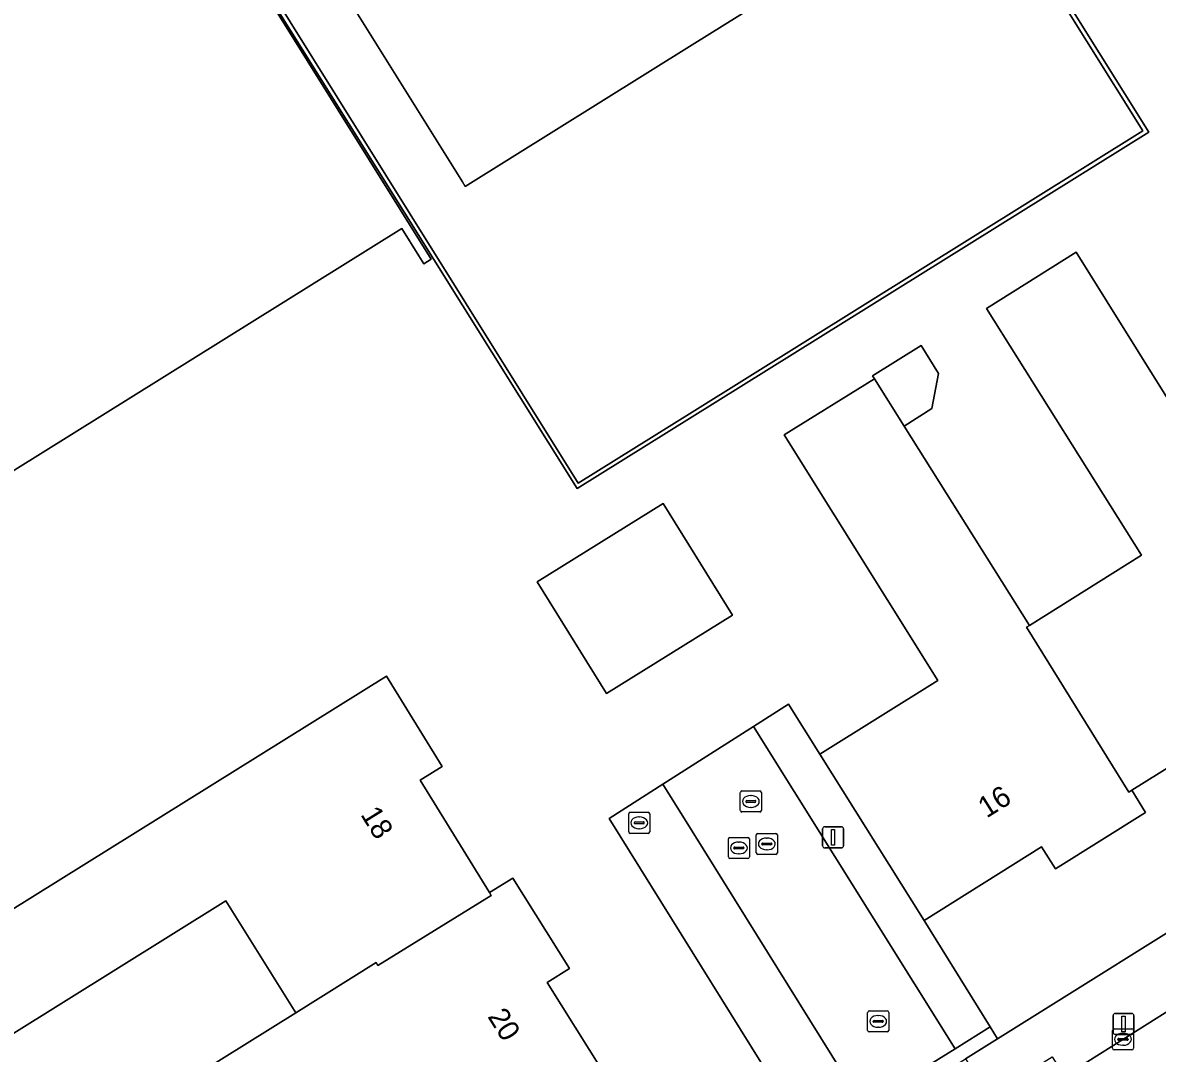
# Model space of a CAD drawing. Extents: x 158835 to 160077, y 386387 to 387778.
# Drawn here: x 158968.2 to 159022.1, y 387139.1 to 387188 of the extents above; entities that cross this region are included whole.
import ezdxf

# ---------------------------------------------------------------- set-up
doc = ezdxf.new("R2010")
doc.units = 0
for name, color, linetype in [('IMGEO_Brandkraan', 7, 'Continuous'), ('IMGEO_Erf', 7, 'Continuous'), ('IMGEO_Kolk', 7, 'Continuous'), ('IMGEO_Lichtmast', 7, 'Continuous'), ('IMGEO_Muur', 7, 'Continuous'), ('IMGEO_Pand', 7, 'Continuous'), ('IMGEO_Pand_nummerreeks', 7, 'Continuous'), ('IMGEO_Rijbaan_lokaal_open', 7, 'Continuous'), ('IMGEO_Rioolput', 7, 'Continuous'), ('IMGEO_Voetpad_open', 7, 'Continuous')]:
    doc.layers.add(name, color=color, linetype=linetype)

msp = doc.modelspace()

# ---------------------------------------------------------------- linework, layer by layer
at = {"layer": 'IMGEO_Brandkraan'}
for p, q in [((158996.988, 387149.624), (158996.988, 387150.476)), ((158997.063, 387150.55), (158997.915, 387150.55)), ((158997.476, 387150.33), (158997.501, 387150.33)), ((158997.989, 387150.476), (158997.989, 387149.624)), ((158997.247, 387150.044), (158997.247, 387150.056)), ((158997.685, 387150.007), (158997.287, 387150.007)), ((158997.29, 387150.093), (158997.688, 387150.093)), ((158997.499, 387149.77), (158997.474, 387149.77)), ((158997.731, 387150.056), (158997.731, 387150.044)), ((158997.915, 387149.55), (158997.063, 387149.55))]:
    msp.add_line(p, q, dxfattribs=at)
for points in [[(158996.988, 387149.624), (158996.988, 387150.476)], [(158997.063, 387150.55), (158997.915, 387150.55)], [(158997.989, 387150.476), (158997.989, 387149.624)], [(158997.915, 387149.55), (158997.063, 387149.55)]]:
    msp.add_lwpolyline(points, dxfattribs=at)
for centre, radius, start, end in [((158997.065, 387150.474), 0.0765, 91.552, 178.448), ((158997.065, 387150.474), 0.0765, 91.552, 178.448), ((158997.913, 387150.474), 0.0765, 1.552, 88.448), ((158997.913, 387150.474), 0.0765, 1.552, 88.448), ((158997.065, 387149.626), 0.0765, 181.552, 268.448), ((158997.065, 387149.626), 0.0765, 181.552, 268.448), ((158997.287, 387150.053), 0.0403, 85.8775, 175.7526), ((158997.284, 387150.043), 0.0366, 178.938, 274.7102), ((158997.688, 387150.05), 0.043, 264.8664, 352.4533), ((158997.692, 387150.055), 0.0386, 1.7309, 96.639), ((158997.913, 387149.626), 0.0765, 271.552, 358.448), ((158997.913, 387149.626), 0.0765, 271.552, 358.448)]:
    msp.add_arc(centre, radius, start, end, dxfattribs=at)
for centre, major_axis, ratio, start_param, end_param in [((158997.475, 387150.05), (-0.387, 0.002), 0.722429, 4.712389, 7.853982), ((158997.5, 387150.05), (-0.39, 0.002), 0.717154, 1.570796, 4.712389)]:
    msp.add_ellipse(centre, major_axis=major_axis, ratio=ratio, start_param=start_param, end_param=end_param, dxfattribs=at)
at = {"layer": 'IMGEO_Erf'}
for points in [[(159000, 387169.325), (158994.546, 387165.921), (158976.881, 387194.159), (158977.066, 387194.26), (158977.453, 387193.651), (158986.619, 387178.959), (158994.595, 387166.176), (159000, 387169.55), (159021.395, 387182.907), (159013.379, 387195.752), (159005.277, 387208.734), (159000, 387217.191), (158986.637, 387238.605), (158986.57, 387238.714), (158986.739, 387238.831), (159000, 387217.582), (159005.453, 387208.844), (159013.554, 387195.862), (159021.674, 387182.851)], [(159001.919, 387159.917), (158995.939, 387156.198), (158992.644, 387161.495), (158998.624, 387165.215)]]:
    msp.add_lwpolyline(points, close=True, dxfattribs=at)
for points in [[(158959.482, 387221.903), (158987.617, 387176.814), (158987.268, 387176.592), (158987.029, 387176.974), (158986.214, 387178.273), (158933.643, 387145.486)], [(159013.068, 387195.142), (159000, 387186.991), (158989.229, 387180.272), (158989.092, 387180.491), (158979.517, 387195.826)], [(159026.186, 387154.915), (159020.871, 387151.597), (159021.527, 387150.546), (159017.245, 387147.863), (159016.587, 387148.911), (159011.009, 387145.409), (159014.142, 387140.357), (159014.494, 387139.789), (159016.017, 387140.742), (159091.517, 387187.954)], [(159013.97, 387174.47), (159018.229, 387177.146), (159027.065, 387162.994)], [(159056.14, 387053.974), (159008.415, 387130.408), (159005.915, 387134.425), (159005.558, 387134.999), (159000, 387143.93), (158996.068, 387150.248), (158998.614, 387151.881), (159000, 387152.765), (159002.915, 387154.623), (159004.577, 387155.677), (159006.061, 387153.309), (159011.662, 387156.81), (159004.375, 387168.469), (159008.654, 387171.13), (159008.563, 387171.275), (159010.869, 387172.709), (159011.702, 387171.384), (159011.382, 387169.723), (159010.06, 387168.893), (159016.01, 387159.422), (159021.326, 387162.762), (159013.97, 387174.47)], [(158965.137, 387144.334), (158985.487, 387157.015), (158988.138, 387152.727), (158987.083, 387152.074), (158990.381, 387146.739), (158991.487, 387147.423), (158994.175, 387143.131), (158993.121, 387142.471), (158996.448, 387137.159)], [(159000, 387099.423), (159006.546, 387103.513), (159003.225, 387108.829), (159000, 387106.814), (158991.516, 387101.514), (158988.847, 387105.787), (158996.852, 387110.789), (158993.525, 387116.113), (158985.52, 387111.111), (158982.851, 387115.384), (158990.911, 387120.419), (158987.585, 387125.743), (158979.525, 387120.708), (158976.855, 387124.982), (158988.552, 387132.291), (158985.226, 387137.614), (158973.529, 387130.305), (158970.859, 387134.579), (158981.181, 387141.027), (158977.859, 387146.343), (158967.538, 387139.895)]]:
    msp.add_lwpolyline(points, dxfattribs=at)
at = {"layer": 'IMGEO_Kolk'}
for p, q in [((159003.045, 387148.622), (159003.045, 387149.474)), ((159003.12, 387149.548), (159003.972, 387149.548)), ((159003.304, 387149.042), (159003.304, 387149.054)), ((159003.347, 387149.091), (159003.745, 387149.091)), ((159003.533, 387149.328), (159003.558, 387149.328)), ((159003.788, 387149.054), (159003.788, 387149.042)), ((159004.046, 387149.474), (159004.046, 387148.622)), ((159003.972, 387148.548), (159003.12, 387148.548)), ((159003.742, 387149.005), (159003.344, 387149.005)), ((159003.556, 387148.768), (159003.531, 387148.768)), ((159008.333, 387140.194), (159008.333, 387141.046)), ((159008.408, 387141.12), (159009.26, 387141.12)), ((159009.334, 387141.046), (159009.334, 387140.194)), ((159008.592, 387140.614), (159008.592, 387140.626)), ((159009.03, 387140.577), (159008.632, 387140.577)), ((159008.635, 387140.663), (159009.033, 387140.663)), ((159008.821, 387140.9), (159008.846, 387140.9)), ((159009.076, 387140.626), (159009.076, 387140.614)), ((159009.26, 387140.12), (159008.408, 387140.12)), ((159008.844, 387140.34), (159008.819, 387140.34)), ((159019.953, 387139.343), (159019.953, 387140.195)), ((159020.028, 387140.269), (159020.88, 387140.269)), ((159020.441, 387140.049), (159020.466, 387140.049)), ((159020.954, 387140.195), (159020.954, 387139.343)), ((159020.212, 387139.763), (159020.212, 387139.775)), ((159020.65, 387139.726), (159020.252, 387139.726)), ((159020.255, 387139.812), (159020.653, 387139.812)), ((159020.464, 387139.489), (159020.439, 387139.489)), ((159020.696, 387139.775), (159020.696, 387139.763)), ((159020.88, 387139.269), (159020.028, 387139.269))]:
    msp.add_line(p, q, dxfattribs=at)
for points in [[(159003.045, 387148.622), (159003.045, 387149.474)], [(159003.12, 387149.548), (159003.972, 387149.548)], [(159004.046, 387149.474), (159004.046, 387148.622)], [(159003.972, 387148.548), (159003.12, 387148.548)], [(159008.333, 387140.194), (159008.333, 387141.046)], [(159008.408, 387141.12), (159009.26, 387141.12)], [(159009.334, 387141.046), (159009.334, 387140.194)], [(159009.26, 387140.12), (159008.408, 387140.12)], [(159019.953, 387139.343), (159019.953, 387140.195)], [(159020.028, 387140.269), (159020.88, 387140.269)], [(159020.954, 387140.195), (159020.954, 387139.343)], [(159020.88, 387139.269), (159020.028, 387139.269)]]:
    msp.add_lwpolyline(points, dxfattribs=at)
for centre, radius, start, end in [((159003.122, 387149.472), 0.0765, 91.552, 178.448), ((159003.122, 387149.472), 0.0765, 91.552, 178.448), ((159003.344, 387149.051), 0.0403, 85.8775, 175.7526), ((159003.749, 387149.053), 0.0386, 1.7309, 96.639), ((159003.97, 387149.472), 0.0765, 1.552, 88.448), ((159003.97, 387149.472), 0.0765, 1.552, 88.448), ((159003.122, 387148.624), 0.0765, 181.552, 268.448), ((159003.122, 387148.624), 0.0765, 181.552, 268.448), ((159003.341, 387149.041), 0.0366, 178.938, 274.7102), ((159003.745, 387149.048), 0.043, 264.8664, 352.4533), ((159003.97, 387148.624), 0.0765, 271.552, 358.448), ((159003.97, 387148.624), 0.0765, 271.552, 358.448), ((159008.41, 387141.044), 0.0765, 91.552, 178.448), ((159008.41, 387141.044), 0.0765, 91.552, 178.448), ((159009.258, 387141.044), 0.0765, 1.552, 88.448), ((159009.258, 387141.044), 0.0765, 1.552, 88.448), ((159008.632, 387140.623), 0.0403, 85.8775, 175.7526), ((159008.629, 387140.613), 0.0366, 178.938, 274.7102), ((159009.033, 387140.62), 0.043, 264.8664, 352.4533), ((159009.037, 387140.625), 0.0386, 1.7309, 96.639), ((159008.41, 387140.196), 0.0765, 181.552, 268.448), ((159008.41, 387140.196), 0.0765, 181.552, 268.448), ((159009.258, 387140.196), 0.0765, 271.552, 358.448), ((159009.258, 387140.196), 0.0765, 271.552, 358.448), ((159020.03, 387140.193), 0.0765, 91.552, 178.448), ((159020.03, 387140.193), 0.0765, 91.552, 178.448), ((159020.878, 387140.193), 0.0765, 1.552, 88.448), ((159020.878, 387140.193), 0.0765, 1.552, 88.448), ((159020.252, 387139.772), 0.0403, 85.8775, 175.7526), ((159020.249, 387139.762), 0.0366, 178.938, 274.7102), ((159020.653, 387139.769), 0.043, 264.8664, 352.4533), ((159020.657, 387139.774), 0.0386, 1.7309, 96.639), ((159020.03, 387139.345), 0.0765, 181.552, 268.448), ((159020.03, 387139.345), 0.0765, 181.552, 268.448), ((159020.878, 387139.345), 0.0765, 271.552, 358.448), ((159020.878, 387139.345), 0.0765, 271.552, 358.448)]:
    msp.add_arc(centre, radius, start, end, dxfattribs=at)
for centre, major_axis, ratio, start_param, end_param in [((159003.532, 387149.048), (-0.387, 0.002), 0.722429, 4.712389, 7.853982), ((159003.557, 387149.048), (-0.39, 0.002), 0.717154, 1.570796, 4.712389), ((159008.82, 387140.62), (-0.387, 0.002), 0.722429, 4.712389, 7.853982), ((159008.845, 387140.62), (-0.39, 0.002), 0.717154, 1.570796, 4.712389), ((159020.44, 387139.769), (-0.387, 0.002), 0.722429, 4.712389, 7.853982), ((159020.465, 387139.769), (-0.39, 0.002), 0.717154, 1.570796, 4.712389)]:
    msp.add_ellipse(centre, major_axis=major_axis, ratio=ratio, start_param=start_param, end_param=end_param, dxfattribs=at)
at = {"layer": 'IMGEO_Lichtmast'}
for p, q in [((159006.196, 387148.961), (159006.196, 387149.761)), ((159006.196, 387149.761), (159006.196, 387148.961)), ((159006.296, 387149.861), (159007.086, 387149.861)), ((159007.086, 387149.861), (159006.296, 387149.861)), ((159007.186, 387149.761), (159007.186, 387148.961)), ((159007.186, 387148.961), (159007.186, 387149.761)), ((159007.086, 387148.861), (159006.296, 387148.861)), ((159006.296, 387148.861), (159007.086, 387148.861)), ((159020.083, 387140.998), (159020.873, 387140.998)), ((159020.873, 387140.998), (159020.083, 387140.998)), ((159019.983, 387140.098), (159019.983, 387140.898)), ((159019.983, 387140.898), (159019.983, 387140.098)), ((159020.973, 387140.898), (159020.973, 387140.098)), ((159020.973, 387140.098), (159020.973, 387140.898)), ((159020.873, 387139.998), (159020.083, 387139.998)), ((159020.083, 387139.998), (159020.873, 387139.998))]:
    msp.add_line(p, q, dxfattribs=at)
for points in [[(159006.616, 387149.736), (159006.766, 387149.736), (159006.766, 387148.986), (159006.616, 387148.986), (159006.616, 387149.736)], [(159020.403, 387140.873), (159020.553, 387140.873), (159020.553, 387140.123), (159020.403, 387140.123), (159020.403, 387140.873)]]:
    msp.add_lwpolyline(points, dxfattribs=at)
for centre, start, end in [((159006.296, 387149.761), 90, 180), ((159006.296, 387149.761), 90, 180), ((159007.086, 387149.761), 0, 90), ((159007.086, 387149.761), 360, 90), ((159006.296, 387148.961), 180, 270), ((159006.296, 387148.961), 180, 270), ((159007.086, 387148.961), 270, 0), ((159007.086, 387148.961), 270, 0), ((159020.083, 387140.898), 90, 180), ((159020.083, 387140.898), 90, 180), ((159020.873, 387140.898), 0, 90), ((159020.873, 387140.898), 360, 90), ((159020.083, 387140.098), 180, 270), ((159020.083, 387140.098), 180, 270), ((159020.873, 387140.098), 270, 0), ((159020.873, 387140.098), 270, 0)]:
    msp.add_arc(centre, 0.1, start, end, dxfattribs=at)
at = {"layer": 'IMGEO_Muur'}
msp.add_lwpolyline([(158986.619, 387178.959), (158977.453, 387193.651), (158977.066, 387194.26), (158976.881, 387194.159), (158994.546, 387165.921), (159000, 387169.325), (159021.674, 387182.851), (159013.554, 387195.862), (159005.453, 387208.844), (159000, 387217.582), (158986.739, 387238.831), (158986.57, 387238.714), (158986.637, 387238.605), (159000, 387217.191), (159005.277, 387208.734), (159013.379, 387195.752), (159021.395, 387182.907), (159000, 387169.55), (158994.595, 387166.176)], close=True, dxfattribs=at)
msp.add_lwpolyline([(159004.577, 387155.677), (159006.061, 387153.309)], dxfattribs=at)
at = {"layer": 'IMGEO_Pand'}
for points in [[(158981.022, 387232.178), (158979.641, 387234.393), (158963.682, 387224.45), (158962.223, 387223.541), (158979.517, 387195.826), (158989.092, 387180.491), (158989.229, 387180.272), (159000, 387186.991), (159013.068, 387195.142), (159000, 387216.082), (158995.582, 387223.162), (158993.741, 387222.013), (158985.599, 387235.034)], [(159016.01, 387159.422), (159015.875, 387159.337), (159020.735, 387151.512), (159020.871, 387151.597), (159026.186, 387154.915), (159026.837, 387153.872), (159031.118, 387156.545), (159030.467, 387157.587), (159030.331, 387157.502), (159026.929, 387162.909), (159027.065, 387162.994), (159018.229, 387177.146), (159013.97, 387174.47), (159021.326, 387162.762)], [(159008.563, 387171.275), (159008.654, 387171.13), (159010.06, 387168.893), (159011.382, 387169.723), (159011.702, 387171.384), (159010.869, 387172.709)], [(159015.875, 387159.337), (159016.01, 387159.422), (159010.06, 387168.893), (159008.654, 387171.13), (159004.375, 387168.469), (159011.662, 387156.81), (159006.061, 387153.309), (159011.009, 387145.409), (159016.587, 387148.911), (159017.245, 387147.863), (159021.527, 387150.546), (159020.871, 387151.597), (159020.735, 387151.512)], [(158998.624, 387165.215), (158992.644, 387161.495), (158995.939, 387156.198), (159001.919, 387159.917)], [(158987.083, 387152.074), (158988.138, 387152.727), (158985.487, 387157.015), (158965.137, 387144.334), (158964.869, 387144.167), (158967.538, 387139.895), (158977.859, 387146.343), (158981.181, 387141.027), (158984.993, 387143.409), (158985.078, 387143.273), (158990.465, 387146.603), (158990.381, 387146.739)], [(158985.226, 387137.614), (158988.552, 387132.291), (158988.637, 387132.155), (158996.533, 387137.023), (158996.448, 387137.159), (158993.121, 387142.471), (158994.175, 387143.131), (158991.487, 387147.423), (158990.381, 387146.739), (158990.465, 387146.603), (158985.078, 387143.273), (158984.993, 387143.409), (158981.181, 387141.027), (158970.859, 387134.579), (158973.529, 387130.305)]]:
    msp.add_lwpolyline(points, close=True, dxfattribs=at)
msp.add_lwpolyline([(158928.122, 387150.825), (158927.842, 387151.275), (158929.065, 387152.035), (158934.33, 387143.572), (158934.686, 387143.791), (158934.45, 387144.174), (158933.643, 387145.486), (158986.214, 387178.273), (158987.029, 387176.974), (158987.268, 387176.592), (158987.617, 387176.814), (158959.482, 387221.903)], dxfattribs=at)
at = {"layer": 'IMGEO_Rijbaan_lokaal_open'}
msp.add_lwpolyline([(159012.48, 387139.318), (159002.915, 387154.623), (159000, 387152.765), (158998.614, 387151.881), (159000, 387149.655), (159008.126, 387136.604)], close=True, dxfattribs=at)
msp.add_lwpolyline([(159022.752, 387141.221), (159020.45, 387139.768), (159017.67, 387138.025), (159020.604, 387133.927), (159020.926, 387134.158), (159021.266, 387134.36), (159023.941, 387136.06)], dxfattribs=at)
at = {"layer": 'IMGEO_Rioolput'}
for p, q in [((159002.288, 387150.638), (159002.288, 387151.49)), ((159002.363, 387151.564), (159003.215, 387151.564)), ((159002.776, 387151.344), (159002.801, 387151.344)), ((159003.289, 387151.49), (159003.289, 387150.638)), ((159002.547, 387151.058), (159002.547, 387151.07)), ((159002.985, 387151.021), (159002.587, 387151.021)), ((159002.59, 387151.107), (159002.988, 387151.107)), ((159002.799, 387150.784), (159002.774, 387150.784)), ((159003.031, 387151.07), (159003.031, 387151.058)), ((159003.215, 387150.564), (159002.363, 387150.564)), ((159001.719, 387148.43), (159001.719, 387149.282)), ((159001.794, 387149.356), (159002.646, 387149.356)), ((159002.207, 387149.136), (159002.232, 387149.136)), ((159002.72, 387149.282), (159002.72, 387148.43)), ((159001.978, 387148.85), (159001.978, 387148.862)), ((159002.416, 387148.813), (159002.018, 387148.813)), ((159002.021, 387148.899), (159002.419, 387148.899)), ((159002.23, 387148.576), (159002.205, 387148.576)), ((159002.462, 387148.862), (159002.462, 387148.85)), ((159002.646, 387148.356), (159001.794, 387148.356))]:
    msp.add_line(p, q, dxfattribs=at)
for points in [[(159002.288, 387150.638), (159002.288, 387151.49)], [(159002.363, 387151.564), (159003.215, 387151.564)], [(159003.289, 387151.49), (159003.289, 387150.638)], [(159003.215, 387150.564), (159002.363, 387150.564)], [(159001.719, 387148.43), (159001.719, 387149.282)], [(159001.794, 387149.356), (159002.646, 387149.356)], [(159002.72, 387149.282), (159002.72, 387148.43)], [(159002.646, 387148.356), (159001.794, 387148.356)]]:
    msp.add_lwpolyline(points, dxfattribs=at)
for centre, radius, start, end in [((159002.365, 387151.488), 0.0765, 91.552, 178.448), ((159002.365, 387151.488), 0.0765, 91.552, 178.448), ((159003.213, 387151.488), 0.0765, 1.552, 88.448), ((159003.213, 387151.488), 0.0765, 1.552, 88.448), ((159002.587, 387151.067), 0.0403, 85.8775, 175.7526), ((159002.584, 387151.057), 0.0366, 178.938, 274.7102), ((159002.988, 387151.064), 0.043, 264.8664, 352.4533), ((159002.992, 387151.069), 0.0386, 1.7309, 96.639), ((159002.365, 387150.64), 0.0765, 181.552, 268.448), ((159002.365, 387150.64), 0.0765, 181.552, 268.448), ((159003.213, 387150.64), 0.0765, 271.552, 358.448), ((159003.213, 387150.64), 0.0765, 271.552, 358.448), ((159001.796, 387149.28), 0.0765, 91.552, 178.448), ((159001.796, 387149.28), 0.0765, 91.552, 178.448), ((159002.644, 387149.28), 0.0765, 1.552, 88.448), ((159002.644, 387149.28), 0.0765, 1.552, 88.448), ((159002.018, 387148.859), 0.0403, 85.8775, 175.7526), ((159002.015, 387148.849), 0.0366, 178.938, 274.7102), ((159002.419, 387148.856), 0.043, 264.8664, 352.4533), ((159002.423, 387148.861), 0.0386, 1.7309, 96.639), ((159001.796, 387148.432), 0.0765, 181.552, 268.448), ((159001.796, 387148.432), 0.0765, 181.552, 268.448), ((159002.644, 387148.432), 0.0765, 271.552, 358.448), ((159002.644, 387148.432), 0.0765, 271.552, 358.448)]:
    msp.add_arc(centre, radius, start, end, dxfattribs=at)
for centre, major_axis, ratio, start_param, end_param in [((159002.775, 387151.064), (-0.387, 0.002), 0.722429, 4.712389, 7.853982), ((159002.8, 387151.064), (-0.39, 0.002), 0.717154, 1.570796, 4.712389), ((159002.206, 387148.856), (-0.387, 0.002), 0.722429, 4.712389, 7.853982), ((159002.231, 387148.856), (-0.39, 0.002), 0.717154, 1.570796, 4.712389)]:
    msp.add_ellipse(centre, major_axis=major_axis, ratio=ratio, start_param=start_param, end_param=end_param, dxfattribs=at)
at = {"layer": 'IMGEO_Voetpad_open'}
msp.add_lwpolyline([(159091.517, 387187.954), (159016.017, 387140.742), (159014.494, 387139.789), (159012.97, 387138.836), (159014.122, 387137.072), (159017.096, 387138.94), (159017.67, 387138.025), (159020.45, 387139.768), (159022.752, 387141.221)], dxfattribs=at)
for points in [[(159014.142, 387140.357), (159011.009, 387145.409), (159006.061, 387153.309), (159004.577, 387155.677), (159002.915, 387154.623), (159012.48, 387139.318)], [(159008.126, 387136.604), (159000, 387149.655), (158998.614, 387151.881), (158996.068, 387150.248), (159000, 387143.93), (159005.558, 387134.999)], [(159012.97, 387138.836), (159014.494, 387139.789), (159014.142, 387140.357), (159012.48, 387139.318), (159008.126, 387136.604), (159005.558, 387134.999), (159005.915, 387134.425)]]:
    msp.add_lwpolyline(points, close=True, dxfattribs=at)

# ---------------------------------------------------------------- texts
at = {"layer": 'IMGEO_Pand_nummerreeks'}
for s, rotation, p in [('16', 32.1086, (159013.978, 387150.247)), ('18', 301.7245, (158984.233, 387150.447)), ('20', 302.0625, (158990.264, 387140.853))]:
    msp.add_text(s, height=1, rotation=rotation, dxfattribs=at).set_placement(p)

doc.saveas('drawing.dxf')
